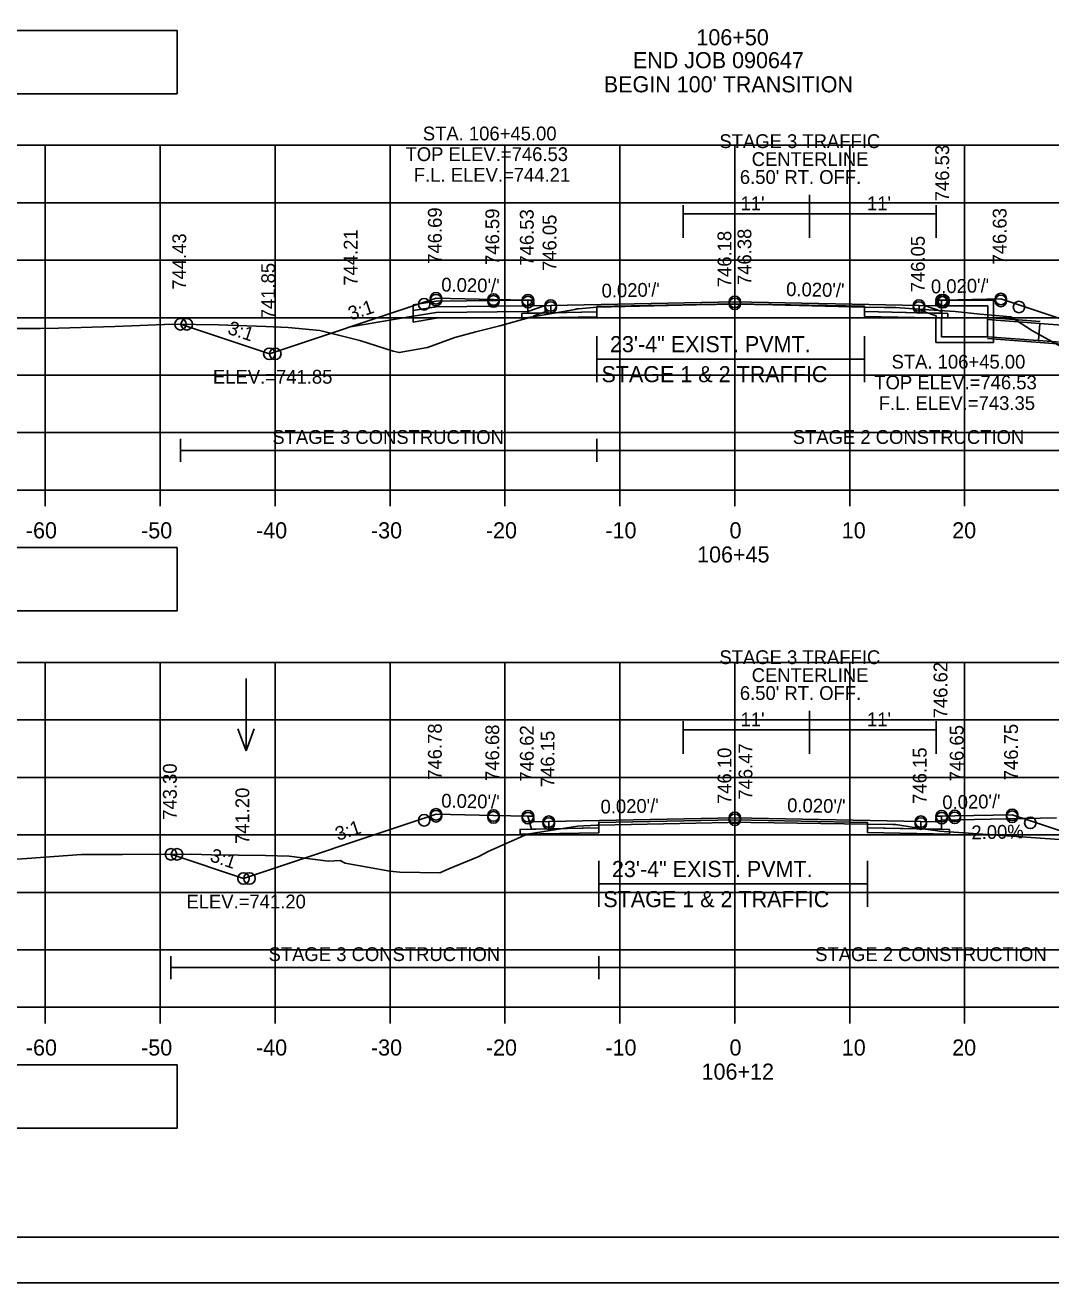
# Model space of a CAD drawing. Extents: x 1202951 to 1376887, y 378065 to 728038.
# Drawn here: x 1376522.9 to 1376612.2, y 379687.9 to 379797.3 of the extents above; entities that cross this region are included whole.
import ezdxf

# ---------------------------------------------------------------- set-up
doc = ezdxf.new("R2010")
doc.units = 0
for name, color, linetype in [('Default', 7, 'Continuous'), ('R_Alt Surface', 7, 'Continuous'), ('R_Axis', 7, 'Continuous'), ('R_Axis Annot', 7, 'Continuous'), ('R_Border', 7, 'Continuous'), ('R_Border Notes', 7, 'Continuous'), ('R_Dimension', 7, 'Continuous'), ('R_Drive', 7, 'Continuous'), ('R_Exist Surface', 7, 'Continuous'), ('R_Fin Surface', 7, 'Continuous'), ('R_Grid', 7, 'Continuous'), ('R_MOT', 7, 'Continuous'), ('R_No Plot', 7, 'Continuous'), ('R_Proposed Const Limits', 7, 'Continuous'), ('R_Water', 7, 'Continuous'), ('R_Water Annot', 7, 'Continuous'), ('R_Xsect Elev', 7, 'Continuous'), ('R_Xsect Slope', 7, 'Continuous')]:
    doc.layers.add(name, color=color, linetype=linetype)

msp = doc.modelspace()

# ---------------------------------------------------------------- linework, layer by layer
at = {"layer": 'Default'}
for points in [[(1376558.67, 379773.53), (1376557.64, 379773.19), (1376557.64, 379773.19), (1376544.17, 379768.7)], [(1376607.82, 379773.47), (1376609.4, 379772.95), (1376609.4, 379772.95), (1376620.85, 379769.13)], [(1376558.67, 379728.63), (1376557.64, 379728.28), (1376557.64, 379728.28), (1376541.92, 379723.04)], [(1376608.81, 379728.59), (1376610.39, 379728.07), (1376610.39, 379728.07), (1376624.89, 379723.23)]]:
    msp.add_lwpolyline(points, dxfattribs=at)
for points in [[(1376566.67, 379773.37), (1376567.16, 379773.37), (1376567.17, 379772.87), (1376568.65, 379772.9), (1376568.65, 379772.27), (1376566.67, 379772.23)], [(1376602.67, 379773.37), (1376602.18, 379773.37), (1376602.17, 379772.87), (1376600.7, 379772.9), (1376600.7, 379772.27), (1376602.67, 379772.23)], [(1376566.67, 379728.47), (1376567.16, 379728.47), (1376567.17, 379727.97), (1376568.48, 379727.99), (1376568.48, 379727.37), (1376566.97, 379727.34)], [(1376602.67, 379728.47), (1376602.18, 379728.47), (1376602.17, 379727.97), (1376600.86, 379727.99), (1376600.86, 379727.37), (1376602.67, 379727.33)]]:
    msp.add_lwpolyline(points, close=True, dxfattribs=at)
at = {"layer": 'R_Alt Surface'}
for p, q in [((1376566.15, 379772.22), (1376572.67, 379772.35)), ((1376595.97, 379772.37), (1376603.2, 379772.22)), ((1376565.98, 379727.32), (1376572.83, 379727.46)), ((1376596.22, 379727.46), (1376603.36, 379727.32))]:
    msp.add_line(p, q, dxfattribs=at)
for points in [[(1376434.67, 379791.32), (1376536.14, 379791.32), (1376536.14, 379796.84), (1376434.67, 379796.84)], [(1376568.65, 379772.27), (1376566.67, 379772.23), (1376566.15, 379772.22), (1376566.15, 379771.8), (1376572.67, 379771.93), (1376572.67, 379772.35)], [(1376568.65, 379772.9), (1376568.65, 379772.27), (1376572.67, 379772.35), (1376572.67, 379772.81), (1376584.67, 379773.05), (1376595.97, 379772.83), (1376595.97, 379772.37), (1376600.7, 379772.27), (1376600.7, 379772.9), (1376600.7, 379772.9), (1376584.67, 379773.22), (1376568.65, 379772.9)], [(1376603.2, 379772.22), (1376602.67, 379772.23), (1376600.7, 379772.27), (1376595.97, 379772.37), (1376595.97, 379771.95), (1376603.2, 379771.8)], [(1376434.67, 379746.32), (1376536.14, 379746.32), (1376536.14, 379751.84), (1376434.67, 379751.84)], [(1376568.48, 379727.99), (1376568.48, 379727.37), (1376572.83, 379727.46), (1376572.83, 379727.92), (1376584.67, 379728.15), (1376596.22, 379727.92), (1376596.22, 379727.46), (1376600.86, 379727.37), (1376600.86, 379727.99), (1376600.86, 379727.99), (1376584.67, 379728.32), (1376568.48, 379727.99)], [(1376568.48, 379727.37), (1376566.97, 379727.34), (1376565.98, 379727.32), (1376565.98, 379726.9), (1376572.83, 379727.03), (1376572.83, 379727.46)], [(1376603.36, 379727.32), (1376602.67, 379727.33), (1376600.86, 379727.37), (1376596.22, 379727.46), (1376596.22, 379727.04), (1376603.36, 379726.9)], [(1376434.67, 379701.32), (1376536.14, 379701.32), (1376536.14, 379706.84), (1376434.67, 379706.84)]]:
    msp.add_lwpolyline(points, close=True, dxfattribs=at)
for points in [[(1376566.67, 379773.37), (1376566.67, 379772.23), (1376568.65, 379772.27), (1376572.67, 379772.35), (1376572.67, 379772.81), (1376584.67, 379773.05), (1376595.97, 379772.83), (1376595.97, 379772.37), (1376600.7, 379772.27), (1376602.67, 379772.23), (1376602.67, 379773.37)], [(1376566.67, 379728.47), (1376566.97, 379727.34), (1376568.48, 379727.37), (1376572.83, 379727.46), (1376572.83, 379727.92), (1376584.67, 379728.15), (1376596.22, 379727.92), (1376596.22, 379727.46), (1376600.86, 379727.37), (1376602.67, 379727.33), (1376602.67, 379728.47)]]:
    msp.add_lwpolyline(points, dxfattribs=at)
at = {"layer": 'R_Axis'}
for p, q in [((1376434.67, 379756.84), (1376734.67, 379756.84)), ((1376524.67, 379755.44), (1376524.67, 379756.84)), ((1376534.67, 379755.44), (1376534.67, 379756.84)), ((1376544.67, 379755.44), (1376544.67, 379756.84)), ((1376554.67, 379755.44), (1376554.67, 379756.84)), ((1376564.67, 379755.44), (1376564.67, 379756.84)), ((1376574.67, 379755.44), (1376574.67, 379756.84)), ((1376584.67, 379755.44), (1376584.67, 379756.84)), ((1376594.67, 379755.44), (1376594.67, 379756.84)), ((1376604.67, 379755.44), (1376604.67, 379756.84)), ((1376434.67, 379711.84), (1376734.67, 379711.84)), ((1376524.67, 379710.44), (1376524.67, 379711.84)), ((1376534.67, 379710.44), (1376534.67, 379711.84)), ((1376544.67, 379710.44), (1376544.67, 379711.84)), ((1376554.67, 379710.44), (1376554.67, 379711.84)), ((1376564.67, 379710.44), (1376564.67, 379711.84)), ((1376574.67, 379710.44), (1376574.67, 379711.84)), ((1376584.67, 379710.44), (1376584.67, 379711.84)), ((1376594.67, 379710.44), (1376594.67, 379711.84)), ((1376604.67, 379710.44), (1376604.67, 379711.84))]:
    msp.add_line(p, q, dxfattribs=at)
at = {"layer": 'R_Border'}
msp.add_line((1376742.85, 379691.84), (1376426.67, 379691.84), dxfattribs=at)
at = {"layer": 'R_Dimension'}
for points in [[(1376536.43, 379761.29), (1376536.43, 379759.29)], [(1376572.67, 379761.29), (1376572.67, 379759.29)], [(1376536.43, 379760.29), (1376572.67, 379760.29)], [(1376572.67, 379760.29), (1376626.99, 379760.29)], [(1376535.61, 379716.29), (1376535.61, 379714.29)], [(1376572.83, 379716.29), (1376572.83, 379714.29)], [(1376535.61, 379715.29), (1376572.83, 379715.29)], [(1376572.83, 379715.29), (1376630.73, 379715.29)]]:
    msp.add_lwpolyline(points, dxfattribs=at)
at = {"layer": 'R_Drive'}
for p, q in [((1376602.17, 379727.97), (1376602.67, 379728.13)), ((1376602.67, 379728.13), (1376612.67, 379728.33))]:
    msp.add_line(p, q, dxfattribs=at)
at = {"layer": 'R_Exist Surface'}
for p, q in [((1376606.67, 379771.86), (1376611.23, 379771.52)), ((1376606.67, 379770.03), (1376620.82, 379768.96))]:
    msp.add_line(p, q, dxfattribs=at)
for points in [[(1376522.05, 379770.91), (1376524.24, 379770.9), (1376525.82, 379770.92), (1376530.72, 379771.08), (1376535.76, 379771.28), (1376539.73, 379771.23), (1376543.86, 379771.08), (1376545.82, 379770.99), (1376548.56, 379770.73), (1376552.04, 379769.85), (1376554.95, 379768.93), (1376555.47, 379768.8), (1376557.94, 379769.24), (1376560.32, 379770.13), (1376562.14, 379770.61), (1376564.23, 379771.12), (1376566.93, 379771.9), (1376570.75, 379772.56), (1376570.92, 379772.6), (1376571.07, 379772.61), (1376572.67, 379772.75), (1376581.33, 379772.95), (1376584.8, 379773.03), (1376587.98, 379772.95), (1376595.97, 379772.77), (1376597.66, 379772.72), (1376598.67, 379772.72), (1376600.62, 379772.58), (1376603.85, 379772.37), (1376606.03, 379772.15), (1376608.7, 379771.92), (1376610.59, 379770.69), (1376613.37, 379769.16)], [(1376521.73, 379724.7), (1376523.06, 379724.78), (1376527.82, 379725.13), (1376531.39, 379725.13), (1376537.4, 379725.15), (1376539.12, 379725.09), (1376543.83, 379725.06), (1376545.88, 379724.98), (1376549.29, 379724.56), (1376550.33, 379724.61), (1376550.78, 379724.38), (1376554.64, 379723.67), (1376555.51, 379723.59), (1376559.01, 379723.55), (1376559.8, 379723.89), (1376562.4, 379724.95), (1376563.21, 379725.39), (1376566.59, 379726.89), (1376568.61, 379727.21), (1376570.99, 379727.59), (1376572.66, 379727.68), (1376572.83, 379727.69), (1376584.08, 379727.93), (1376585.14, 379727.95), (1376586.08, 379727.93), (1376596.22, 379727.76), (1376598.42, 379727.74), (1376598.66, 379727.73), (1376601.04, 379727.36), (1376602.31, 379727.18), (1376602.49, 379727.16), (1376613.35, 379726.4)]]:
    msp.add_lwpolyline(points, dxfattribs=at)
at = {"layer": 'R_Fin Surface'}
for p, q in [((1376572.67, 379770.24), (1376572.67, 379766.24)), ((1376595.97, 379770.24), (1376595.97, 379766.24)), ((1376572.67, 379768.24), (1376595.97, 379768.24)), ((1376572.83, 379724.57), (1376572.83, 379720.57)), ((1376596.21, 379724.57), (1376596.21, 379720.57)), ((1376572.83, 379722.57), (1376596.21, 379722.57))]:
    msp.add_line(p, q, dxfattribs=at)
for points in [[(1376536.43, 379771.27), (1376544.17, 379768.7), (1376557.64, 379773.19), (1376558.67, 379773.53), (1376563.67, 379773.43), (1376566.67, 379773.37), (1376567.16, 379773.37), (1376567.17, 379772.87), (1376568.65, 379772.9), (1376584.67, 379773.22), (1376600.7, 379772.9), (1376602.17, 379772.87), (1376602.18, 379773.37), (1376602.67, 379773.37), (1376602.82, 379773.37), (1376607.82, 379773.47), (1376609.4, 379772.95), (1376620.85, 379769.13), (1376626.99, 379771.17)], [(1376558.67, 379773.53), (1376563.67, 379773.43), (1376566.67, 379773.37), (1376567.16, 379773.37), (1376567.17, 379772.87), (1376568.65, 379772.9), (1376568.65, 379772.9), (1376584.67, 379773.22), (1376600.7, 379772.9), (1376600.7, 379772.9), (1376602.17, 379772.87), (1376602.18, 379773.37), (1376602.67, 379773.37), (1376602.82, 379773.37), (1376607.82, 379773.47)], [(1376535.61, 379725.15), (1376541.92, 379723.04), (1376557.64, 379728.28), (1376558.67, 379728.63), (1376563.67, 379728.53), (1376566.67, 379728.47), (1376567.16, 379728.47), (1376567.17, 379727.97), (1376568.48, 379727.99), (1376584.67, 379728.32), (1376600.86, 379727.99), (1376602.17, 379727.97), (1376602.18, 379728.47), (1376602.67, 379728.47), (1376603.81, 379728.49), (1376608.81, 379728.59), (1376610.39, 379728.07), (1376624.89, 379723.23), (1376630.73, 379725.18)], [(1376558.67, 379728.63), (1376563.67, 379728.53), (1376566.67, 379728.47), (1376567.16, 379728.47), (1376567.17, 379727.97), (1376568.48, 379727.99), (1376568.48, 379727.99), (1376584.67, 379728.32), (1376600.86, 379727.99), (1376600.86, 379727.99), (1376602.17, 379727.97), (1376602.18, 379728.47), (1376602.67, 379728.47), (1376603.81, 379728.49), (1376608.81, 379728.59)]]:
    msp.add_lwpolyline(points, dxfattribs=at)
at = {"layer": 'R_Grid'}
for p, q in [((1376434.67, 379786.84), (1376734.67, 379786.84)), ((1376524.67, 379756.84), (1376524.67, 379786.84)), ((1376534.67, 379756.84), (1376534.67, 379786.84)), ((1376544.67, 379756.84), (1376544.67, 379786.84)), ((1376554.67, 379756.84), (1376554.67, 379786.84)), ((1376564.67, 379756.84), (1376564.67, 379786.84)), ((1376574.67, 379756.84), (1376574.67, 379786.84)), ((1376584.67, 379756.84), (1376584.67, 379786.84)), ((1376594.67, 379756.84), (1376594.67, 379786.84)), ((1376604.67, 379756.84), (1376604.67, 379786.84)), ((1376434.67, 379781.84), (1376734.67, 379781.84)), ((1376434.67, 379776.84), (1376734.67, 379776.84)), ((1376434.67, 379771.84), (1376734.67, 379771.84)), ((1376434.67, 379766.84), (1376734.67, 379766.84)), ((1376434.67, 379761.84), (1376734.67, 379761.84)), ((1376434.67, 379756.84), (1376734.67, 379756.84)), ((1376434.67, 379741.84), (1376734.67, 379741.84)), ((1376524.67, 379711.84), (1376524.67, 379741.84)), ((1376534.67, 379711.84), (1376534.67, 379741.84)), ((1376544.67, 379711.84), (1376544.67, 379741.84)), ((1376554.67, 379711.84), (1376554.67, 379741.84)), ((1376564.67, 379711.84), (1376564.67, 379741.84)), ((1376574.67, 379711.84), (1376574.67, 379741.84)), ((1376584.67, 379711.84), (1376584.67, 379741.84)), ((1376594.67, 379711.84), (1376594.67, 379741.84)), ((1376604.67, 379711.84), (1376604.67, 379741.84)), ((1376434.67, 379736.84), (1376734.67, 379736.84)), ((1376434.67, 379731.84), (1376734.67, 379731.84)), ((1376434.67, 379726.84), (1376734.67, 379726.84)), ((1376434.67, 379721.84), (1376734.67, 379721.84)), ((1376434.67, 379716.84), (1376734.67, 379716.84)), ((1376434.67, 379711.84), (1376734.67, 379711.84))]:
    msp.add_line(p, q, dxfattribs=at)
at = {"layer": 'R_MOT'}
for p, q in [((1376591.18, 379782.54), (1376591.18, 379778.79)), ((1376580.18, 379781.63), (1376580.18, 379778.79)), ((1376602.18, 379781.63), (1376602.18, 379778.79)), ((1376580.18, 379780.88), (1376591.18, 379780.88)), ((1376591.18, 379780.88), (1376602.18, 379780.88)), ((1376591.18, 379737.64), (1376591.18, 379733.89)), ((1376580.18, 379736.73), (1376580.18, 379733.89)), ((1376602.18, 379736.73), (1376602.18, 379733.89)), ((1376580.18, 379735.98), (1376591.18, 379735.98)), ((1376591.18, 379735.98), (1376602.18, 379735.98))]:
    msp.add_line(p, q, dxfattribs=at)
at = {"layer": 'R_No Plot'}
msp.add_line((1376414.27, 379687.87), (1376747.6, 379687.87), dxfattribs=at)
for points in [[(1376414.26, 379901.2), (1376747.6, 379901.2), (1376747.6, 379687.86), (1376414.26, 379687.86)], [(1376660.59, 379897.3), (1376680.21, 379897.3), (1376680.21, 379887.42), (1376696.32, 379887.42), (1376719.52, 379887.42), (1376719.64, 379859.27), (1376742.85, 379859.27), (1376742.85, 379691.84), (1376426.67, 379691.84), (1376426.67, 379897.3)]]:
    msp.add_lwpolyline(points, close=True, dxfattribs=at)
for centre in [(1376557.64, 379773.01), (1376558.67, 379773.53), (1376558.67, 379773.36), (1376563.67, 379773.43), (1376563.67, 379773.26), (1376566.67, 379773.37), (1376566.67, 379773.2), (1376584.67, 379773.22), (1376584.67, 379773.05), (1376602.67, 379773.37), (1376602.67, 379773.2), (1376602.82, 379773.37), (1376602.82, 379773.2), (1376607.82, 379773.47), (1376607.82, 379773.3), (1376568.65, 379772.9), (1376568.65, 379772.73), (1376600.7, 379772.9), (1376600.7, 379772.73), (1376609.4, 379772.77), (1376536.43, 379771.27), (1376536.98, 379771.27), (1376544.17, 379768.7), (1376544.69, 379768.7), (1376557.64, 379728.11), (1376558.67, 379728.63), (1376558.67, 379728.46), (1376563.67, 379728.53), (1376563.67, 379728.36), (1376566.67, 379728.47), (1376566.67, 379728.3), (1376584.67, 379728.32), (1376584.67, 379728.15), (1376602.67, 379728.47), (1376602.67, 379728.3), (1376603.81, 379728.49), (1376603.81, 379728.32), (1376608.81, 379728.59), (1376608.81, 379728.42), (1376568.48, 379727.99), (1376568.48, 379727.82), (1376600.86, 379727.99), (1376600.86, 379727.82), (1376610.39, 379727.89), (1376535.61, 379725.15), (1376536.13, 379725.15), (1376541.92, 379723.04), (1376542.44, 379723.04)]:
    msp.add_circle(centre, 0.5, dxfattribs=at)
at = {"layer": 'R_Proposed Const Limits'}
for points in [[(1376544.17, 379768.7), (1376536.43, 379771.27)], [(1376541.92, 379723.04), (1376535.61, 379725.15)]]:
    msp.add_lwpolyline(points, dxfattribs=at)
at = {"layer": 'R_Water'}
for p, q in [((1376558.67, 379773.29), (1376556.67, 379772.96)), ((1376556.67, 379771.46), (1376556.67, 379772.96)), ((1376558.67, 379772.79), (1376556.67, 379772.46)), ((1376566.67, 379773.37), (1376558.67, 379773.29)), ((1376566.67, 379772.87), (1376558.67, 379772.79)), ((1376566.67, 379772.37), (1376558.67, 379772.29)), ((1376601.18, 379772.89), (1376602.68, 379772.37)), ((1376601.18, 379772.36), (1376602.18, 379772.01)), ((1376602.34, 379773.2), (1376602.43, 379773.37)), ((1376602.34, 379773.2), (1376602.68, 379772.87)), ((1376607.18, 379773.37), (1376602.43, 379773.37)), ((1376606.68, 379772.87), (1376602.68, 379772.87)), ((1376602.68, 379771.87), (1376602.68, 379772.37)), ((1376606.68, 379771.87), (1376606.68, 379772.87)), ((1376607.18, 379771.87), (1376607.18, 379773.37)), ((1376556.67, 379771.96), (1376551.23, 379771.05)), ((1376558.67, 379772.29), (1376556.67, 379771.96)), ((1376558.67, 379771.79), (1376556.67, 379771.46)), ((1376566.67, 379771.87), (1376558.67, 379771.79)), ((1376602.18, 379771.87), (1376602.18, 379772.01)), ((1376606.67, 379771.69), (1376611.22, 379771.35)), ((1376606.67, 379770.19), (1376620.85, 379769.13))]:
    msp.add_line(p, q, dxfattribs=at)
for points in [[(1376566.67, 379773.37), (1376566.92, 379773.37), (1376567, 379773.2), (1376566.67, 379772.87)], [(1376566.67, 379772.37), (1376568.17, 379772.89), (1376568.17, 379772.36), (1376567.17, 379772.01), (1376567.17, 379771.87), (1376566.67, 379771.87)], [(1376601.18, 379772.36), (1376601.18, 379772.89)], [(1376607.17, 379771.87), (1376607.17, 379769.69), (1376604.67, 379769.69), (1376602.17, 379769.69), (1376602.17, 379771.87)], [(1376606.67, 379771.87), (1376606.67, 379770.19), (1376604.67, 379770.19), (1376602.67, 379770.19), (1376602.67, 379771.87)]]:
    msp.add_lwpolyline(points, dxfattribs=at)
msp.add_lwpolyline([(1376611.22, 379771.35), (1376611.11, 379769.86), (1376617.18, 379769.4), (1376617.25, 379770.44), (1376615.04, 379771.06)], close=True, dxfattribs=at)
at = {"layer": 'R_Water Annot'}
for p, q in [((1376542.14, 379740.44), (1376542.14, 379734.15)), ((1376542.14, 379734.15), (1376541.44, 379736.08)), ((1376542.14, 379734.15), (1376542.84, 379736.08))]:
    msp.add_line(p, q, dxfattribs=at)
at = {"layer": 'R_Xsect Elev'}
for p, q in [((1376584.67, 379773.03), (1376584.67, 379780.56)), ((1376584.67, 379727.94), (1376584.67, 379735.7))]:
    msp.add_line(p, q, dxfattribs=at)

# ---------------------------------------------------------------- texts
at = {"layer": 'R_Axis Annot'}
for s, p in [('106+50', (1376581.33, 379795.54)), ('END JOB 090647', (1376575.8, 379793.55)), ("BEGIN 100' TRANSITION", (1376573.27, 379791.45)), ('23\'-4" EXIST. PVMT.', (1376573.81, 379768.84)), ('STAGE 1 & 2 TRAFFIC', (1376573.07, 379766.23)), ('-60', (1376522.98, 379752.64)), ('-50', (1376533.01, 379752.64)), ('-40', (1376543.01, 379752.64)), ('-30', (1376553.01, 379752.64)), ('-20', (1376563.01, 379752.64)), ('-10', (1376573.41, 379752.64)), ('0', (1376584.21, 379752.64)), ('10', (1376593.98, 379752.64)), ('20', (1376603.59, 379752.64)), ('106+45', (1376581.39, 379750.54)), ('23\'-4" EXIST. PVMT.', (1376573.98, 379723.17)), ('STAGE 1 & 2 TRAFFIC', (1376573.23, 379720.55)), ('-60', (1376522.98, 379707.64)), ('-50', (1376533.01, 379707.64)), ('-40', (1376543.01, 379707.64)), ('-30', (1376553.01, 379707.64)), ('-20', (1376563.01, 379707.64)), ('-10', (1376573.41, 379707.64)), ('0', (1376584.21, 379707.64)), ('10', (1376593.98, 379707.64)), ('20', (1376603.59, 379707.64)), ('106+12', (1376581.78, 379705.54))]:
    msp.add_text(s, height=1.4, dxfattribs=at).set_placement(p)
at = {"layer": 'R_Border Notes'}
for s, p in [('ELEV.=741.85', (1376539.26, 379766.1)), ('ELEV.=741.20', (1376536.95, 379720.44))]:
    msp.add_text(s, height=1.2, dxfattribs=at).set_placement(p)
at = {"layer": 'R_Dimension'}
for s, p in [('STAGE 3 CONSTRUCTION', (1376544.43, 379760.86)), ('STAGE 2 CONSTRUCTION', (1376589.71, 379760.86)), ('STAGE 3 CONSTRUCTION', (1376544.1, 379715.86)), ('STAGE 2 CONSTRUCTION', (1376591.66, 379715.86))]:
    msp.add_text(s, height=1.2, dxfattribs=at).set_placement(p)
at = {"layer": 'R_MOT'}
for s, p in [('STAGE 3 TRAFFIC ', (1376583.33, 379786.6)), ('CENTERLINE', (1376586.14, 379785.04)), ("6.50' RT. OFF.", (1376585.11, 379783.48)), ("11'", (1376585.17, 379781.19)), ("11'", (1376596.17, 379781.19)), ('STAGE 3 TRAFFIC ', (1376583.33, 379741.7)), ('CENTERLINE', (1376586.14, 379740.14)), ("6.50' RT. OFF.", (1376585.11, 379738.58)), ("11'", (1376585.17, 379736.29)), ("11'", (1376596.17, 379736.29))]:
    msp.add_text(s, height=1.2, dxfattribs=at).set_placement(p)
at = {"layer": 'R_Water Annot'}
for s, p in [('STA. 106+45.00', (1376557.52, 379787.27)), ('TOP ELEV.=746.53', (1376556.02, 379785.47)), ('F.L. ELEV.=744.21', (1376556.74, 379783.67)), ('STA. 106+45.00', (1376598.31, 379767.41)), ('TOP ELEV.=746.53', (1376596.81, 379765.61)), ('F.L. ELEV.=743.35', (1376597.19, 379763.81))]:
    msp.add_text(s, height=1.2, dxfattribs=at).set_placement(p)
at = {"layer": 'R_Xsect Elev'}
for s, rotation, p in [('746.53', 90, (1376603.32, 379781.97)), ('746.69', 90, (1376559.17, 379776.53)), ('746.59', 90, (1376564.17, 379776.43)), ('746.53', 90, (1376567.17, 379776.37)), ('746.63', 90, (1376608.32, 379776.47)), ('746.05', 90, (1376569.15, 379775.9)), ('744.43', 90, (1376536.93, 379774.27)), ('744.21', 90, (1376551.84, 379774.62)), ('746.18', 90, (1376584.37, 379774.49)), ('746.38', 90, (1376586.11, 379774.68)), ('746.05', 90, (1376601.2, 379774.05)), ('741.85', 90, (1376544.67, 379771.7)), ('746.62', 90, (1376603.17, 379736.98)), ('746.78', 90, (1376559.17, 379731.63)), ('746.68', 90, (1376564.17, 379731.53)), ('746.62', 90, (1376567.17, 379731.47)), ('746.65', 90, (1376604.58, 379731.49)), ('746.75', 90, (1376609.31, 379731.59)), ('746.15', 90, (1376568.98, 379730.99)), ('746.10', 90, (1376584.37, 379729.52)), ('746.47', 90, (1376586.2, 379729.9)), ('746.15', 90, (1376601.36, 379729.54)), ('743.30', 90, (1376536.11, 379728.15)), ('741.20', 90, (1376542.42, 379726.04)), ('2.00%', 1.1458, (1376605.27, 379726.45))]:
    msp.add_text(s, height=1.2, rotation=rotation, dxfattribs=at).set_placement(p)
at = {"layer": 'R_Xsect Slope'}
for s, rotation, p in [("0.020'/'", 358.8542, (1376559.12, 379774.12)), ("0.020'/'", 1.1458, (1376573.09, 379773.59)), ("0.020'/'", 358.8542, (1376589.13, 379773.73)), ("0.020'/'", 1.1458, (1376601.75, 379773.95)), ('3:1', 18.4349, (1376551.26, 379771.59)), ('3:1', 341.5651, (1376540.46, 379770.46)), ("0.020'/'", 358.8542, (1376559.12, 379729.22)), ("0.020'/'", 1.1458, (1376573, 379728.69)), ("0.020'/'", 358.8542, (1376589.22, 379728.83)), ("0.020'/'", 1.1458, (1376602.74, 379729.07)), ('3:1', 18.4349, (1376550.14, 379726.31)), ('3:1', 341.5651, (1376538.92, 379724.57))]:
    msp.add_text(s, height=1.2, rotation=rotation, dxfattribs=at).set_placement(p)

doc.saveas('drawing.dxf')
